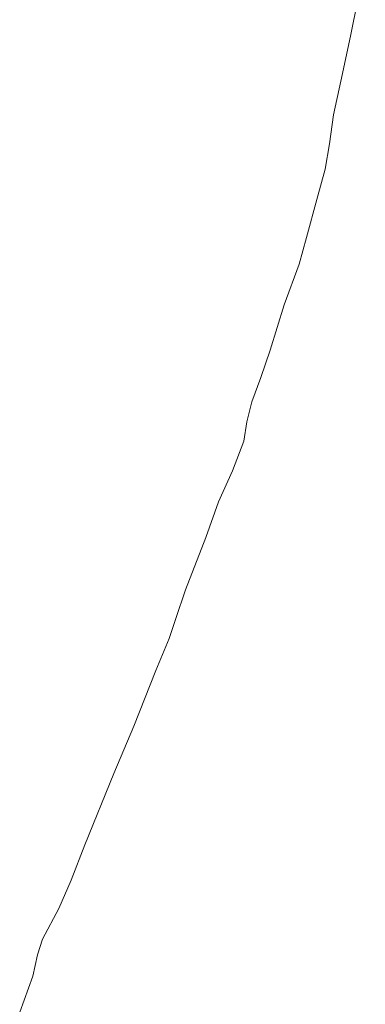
# Model space of a CAD drawing. Extents: x 184422 to 188298, y 343471 to 350189.
# Tile 444 of 513: x 186827 to 186875, y 349355 to 349492. Entities that reach past the tile are written whole.
import ezdxf

# ---------------------------------------------------------------- set-up
doc = ezdxf.new("R2010")
doc.units = 0
doc.layers.add('B-WA-OG-WATER-GV', color=252, linetype='Continuous', lineweight=18)

msp = doc.modelspace()

# ---------------------------------------------------------------- linework, layer by layer
at = {"layer": 'B-WA-OG-WATER-GV', "flags": 128}
msp.add_lwpolyline([(186875.185, 349500.124), (186873.136, 349489.951), (186871.781, 349483.711), (186870.74, 349478.979), (186870.198, 349474.954), (186869.577, 349471.407), (186868.446, 349467.179), (186867.008, 349461.898), (186865.984, 349458.178), (186863.903, 349452.496), (186861.922, 349446.199), (186860.662, 349442.381), (186859.38, 349438.988), (186858.68, 349436.195), (186858.279, 349433.506), (186856.699, 349429.381), (186854.742, 349425.035), (186852.964, 349420.087), (186850.147, 349412.782), (186848.8, 349408.816), (186847.861, 349405.987), (186846.036, 349401.554), (186842.947, 349393.791), (186840.148, 349387.182), (186836.136, 349377.267), (186834.226, 349372.342), (186832.532, 349368.376), (186830.218, 349364.096), (186829.522, 349361.91), (186828.88, 349358.925), (186827.064, 349353.92)], dxfattribs=at)
msp.add_lwpolyline([(186875.185, 349500.124), (186873.136, 349489.951), (186871.781, 349483.711), (186870.74, 349478.979), (186870.198, 349474.954), (186869.577, 349471.407), (186868.446, 349467.179), (186867.008, 349461.898), (186865.984, 349458.178), (186863.903, 349452.496), (186861.922, 349446.199), (186860.662, 349442.381), (186859.38, 349438.988), (186858.68, 349436.195), (186858.279, 349433.506), (186856.699, 349429.381), (186854.742, 349425.035), (186852.964, 349420.087), (186850.147, 349412.782), (186848.8, 349408.816), (186847.861, 349405.987), (186846.036, 349401.554), (186842.947, 349393.791), (186840.148, 349387.182), (186836.136, 349377.267), (186834.226, 349372.342), (186832.532, 349368.376), (186830.218, 349364.096), (186829.522, 349361.91), (186828.88, 349358.925), (186827.064, 349353.92)], dxfattribs=at)
msp.add_lwpolyline([(186875.185, 349500.124), (186873.136, 349489.951), (186871.781, 349483.711), (186870.74, 349478.979), (186870.198, 349474.954), (186869.577, 349471.407), (186868.446, 349467.179), (186867.008, 349461.898), (186865.984, 349458.178), (186863.903, 349452.496), (186861.922, 349446.199), (186860.662, 349442.381), (186859.38, 349438.988), (186858.68, 349436.195), (186858.279, 349433.506), (186856.699, 349429.381), (186854.742, 349425.035), (186852.964, 349420.087), (186850.147, 349412.782), (186848.8, 349408.816), (186847.861, 349405.987), (186846.036, 349401.554), (186842.947, 349393.791), (186840.148, 349387.182), (186836.136, 349377.267), (186834.226, 349372.342), (186832.532, 349368.376), (186830.218, 349364.096), (186829.522, 349361.91), (186828.88, 349358.925), (186827.064, 349353.92)], dxfattribs=at)

doc.saveas('drawing.dxf')
